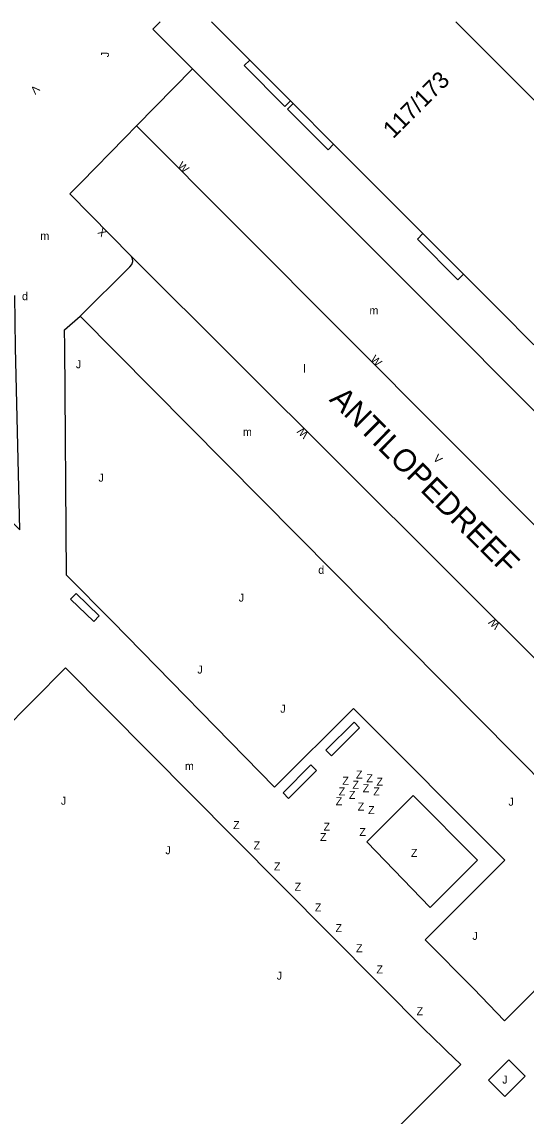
# Model space of a CAD drawing. Extents: x 134999 to 136502, y 457398 to 459002.
# Drawn here: x 135874 to 135905.5, y 458931.7 to 459000 of the extents above; entities that cross this region are included whole.
import ezdxf

# ---------------------------------------------------------------- set-up
doc = ezdxf.new("R2010")
doc.units = 0
for name, color, linetype in [('RI_DGTB_29', 7, 'Continuous'), ('RI_DGTB_3', 7, 'Continuous'), ('RI_DGTB_30', 7, 'Continuous'), ('RI_DGTB_31', 7, 'Continuous'), ('RI_DGTB_32', 7, 'Continuous'), ('RI_DGTB_35', 7, 'Continuous'), ('RI_DGTB_37', 7, 'Continuous'), ('RI_DGTB_43', 7, 'Continuous'), ('RI_DGTB_53', 7, 'Continuous'), ('RI_DGTB_54', 7, 'Continuous'), ('RI_DGTB_7', 7, 'Continuous')]:
    doc.layers.add(name, color=color, linetype=linetype)

msp = doc.modelspace()

# ---------------------------------------------------------------- linework, layer by layer
at = {"layer": 'RI_DGTB_3'}
msp.add_line((135906.717, 458994.381), (135901.099, 459000), dxfattribs=at)
for points in [[(135885.822, 459000), (135888.203, 458997.619)], [(135888.203, 458997.619), (135890.751, 458995.071)], [(135890.751, 458995.071), (135890.922, 458994.9)], [(135890.922, 458994.9), (135893.451, 458992.371)], [(135893.451, 458992.371), (135899.038, 458986.782)], [(135899.038, 458986.782), (135901.57, 458984.25)], [(135901.57, 458984.25), (135903.789, 458982.031)], [(135903.789, 458982.031), (135905.978, 458979.842)]]:
    msp.add_lwpolyline(points, dxfattribs=at)
at = {"layer": 'RI_DGTB_32'}
for points in [[(135877, 458963.95), (135878.45, 458962.55), (135878.797, 458962.91), (135877.347, 458964.31), (135877, 458963.95)], [(135893.31, 458954.16), (135895.08, 458955.91), (135894.728, 458956.266), (135892.958, 458954.516), (135893.31, 458954.16)], [(135890.64, 458951.51), (135892.39, 458953.25), (135892.037, 458953.605), (135890.287, 458951.865), (135890.64, 458951.51)]]:
    msp.add_lwpolyline(points, dxfattribs=at)
at = {"layer": 'RI_DGTB_53'}
for p, q in [((135899.267, 458936.954), (135899.491, 458936.736)), ((135899.491, 458936.736), (135900.513, 458935.745))]:
    msp.add_line(p, q, dxfattribs=at)
for points in [[(135911.554, 458945.064), (135904.142, 458937.617), (135902.199, 458939.627)], [(135855.391, 458889.023), (135874.637, 458908.17), (135901.4, 458934.885), (135900.513, 458935.745)], [(135903.136, 458933.902), (135904.159, 458932.897), (135905.431, 458934.154), (135904.4, 458935.175), (135903.136, 458933.902)]]:
    msp.add_lwpolyline(points, dxfattribs=at)
at = {"layer": 'RI_DGTB_54'}
for p, q in [((135881.125, 458993.501), (135884.623, 458997.072)), ((135880.4, 458992.76), (135881.125, 458993.501)), ((135918.618, 458955.925), (135881.125, 458993.501)), ((135877.674, 458989.964), (135880.4, 458992.76)), ((135913.131, 458953.158), (135880.799, 458985.363)), ((135909.313, 458949.641), (135877.601, 458981.627))]:
    msp.add_line(p, q, dxfattribs=at)
for points in [[(135884.623, 458997.072), (135882.149, 458999.543), (135882.608, 459000)], [(135884.623, 458997.072), (135921.025, 458960.708), (135922.285, 458959.432)], [(135880.799, 458985.363), (135876.963, 458989.256), (135877.674, 458989.964)], [(135877.601, 458981.627), (135880.713, 458984.708), (135880.838, 458984.856), (135880.892, 458985.041), (135880.868, 458985.232), (135880.799, 458985.363)], [(135899.267, 458936.954), (135887.21, 458949.07), (135876.68, 458959.66), (135872.65, 458955.59), (135865.64, 458962.6), (135872.48, 458969.61), (135873.84, 458968.27), (135873.571, 458979.669), (135873.51, 458982.909)], [(135902.199, 458939.627), (135899.17, 458942.68), (135904.15, 458947.65), (135894.69, 458957.12), (135889.76, 458952.2), (135879.61, 458962.58), (135876.74, 458965.45), (135876.653, 458979.724), (135876.626, 458980.77), (135877.601, 458981.627)], [(135895.526, 458948.792), (135898.424, 458951.684), (135902.453, 458947.651), (135899.498, 458944.702), (135895.526, 458948.792)]]:
    msp.add_lwpolyline(points, dxfattribs=at)
at = {"layer": 'RI_DGTB_7'}
for p, q in [((135888.203, 458997.619), (135887.852, 458997.267)), ((135887.852, 458997.267), (135890.4, 458994.72)), ((135890.751, 458995.071), (135890.4, 458994.72)), ((135890.922, 458994.9), (135890.572, 458994.549)), ((135890.572, 458994.549), (135893.101, 458992.02)), ((135893.451, 458992.371), (135893.101, 458992.02)), ((135898.689, 458986.432), (135901.221, 458983.9))]:
    msp.add_line(p, q, dxfattribs=at)
for points in [[(135899.038, 458986.782), (135898.689, 458986.432)], [(135901.57, 458984.25), (135901.221, 458983.9)]]:
    msp.add_lwpolyline(points, dxfattribs=at)

# ---------------------------------------------------------------- texts
at = {"layer": 'RI_DGTB_29'}
for p in [(135873.968, 458982.621), (135892.492, 458965.527)]:
    msp.add_text('d', height=0.5, dxfattribs=at).set_placement(p)
at = {"layer": 'RI_DGTB_30'}
for s, rotation, p in [('V', 225.0381, (135874.765, 458996.101)), ('W', 315.31467, (135883.652, 458990.967)), ('X', 135.31468, (135879.314, 458986.874)), ('W', 315.31467, (135895.715, 458978.878)), ('W', 135.31468, (135891.926, 458974.282)), ('V', 315.31467, (135899.638, 458972.694)), ('W', 135.31468, (135903.893, 458962.362))]:
    msp.add_text(s, height=0.5, rotation=rotation, dxfattribs=at).set_placement(p)
at = {"layer": 'RI_DGTB_31'}
for rotation, p in [(90, (135879.409, 458997.789)), (359.99973, (135876.401, 458951.112)), (359.99973, (135882.931, 458948.022))]:
    msp.add_text('J', height=0.5, rotation=rotation, dxfattribs=at).set_placement(p)
for p in [(135877.337, 458978.37), (135878.752, 458971.288), (135887.517, 458963.796), (135884.93, 458959.302), (135890.118, 458956.858), (135904.386, 458951.05), (135902.128, 458942.672), (135889.891, 458940.189), (135903.996, 458933.699)]:
    msp.add_text('J', height=0.5, dxfattribs=at).set_placement(p)
at = {"layer": 'RI_DGTB_32'}
for p in [(135894.85, 458952.75), (135894, 458952.36), (135894.63, 458952.11), (135895.5, 458952.52), (135896.13, 458952.3), (135893.77, 458951.69), (135894.41, 458951.48), (135895.27, 458951.89), (135895.93, 458951.69), (135893.58, 458951.08), (135894.96, 458950.75), (135895.61, 458950.53), (135892.82, 458949.49), (135892.6, 458948.85), (135895.06, 458949.16)]:
    msp.add_text('Z', height=0.5, rotation=359.99965, dxfattribs=at).set_placement(p)
for p in [(135887.17, 458949.59), (135888.45, 458948.32), (135898.288, 458947.856), (135889.72, 458947.01), (135891.01, 458945.74), (135892.28, 458944.45), (135893.57, 458943.16), (135894.85, 458941.9), (135896.13, 458940.58), (135898.64, 458937.97)]:
    msp.add_text('Z', height=0.5, dxfattribs=at).set_placement(p)
at = {"layer": 'RI_DGTB_35'}
msp.add_text('117/173', height=1.054, rotation=45, dxfattribs=at).set_placement((135897.177, 458992.666))
at = {"layer": 'RI_DGTB_37'}
msp.add_text('ANTILOPEDREEF', height=1.4, rotation=315.201, dxfattribs=at).set_placement((135893.132, 458976.37))
at = {"layer": 'RI_DGTB_43'}
for s, p in [('m', (135875.116, 458986.387)), ('m', (135895.693, 458981.733)), ('l', (135891.551, 458978.102)), ('m', (135887.782, 458974.145)), ('m', (135884.155, 458953.28))]:
    msp.add_text(s, height=0.5, dxfattribs=at).set_placement(p)

doc.saveas('drawing.dxf')
